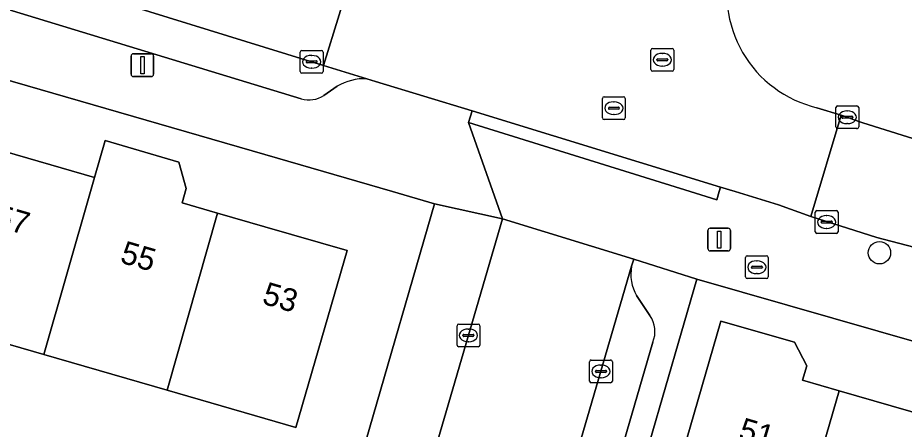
# Model space of a CAD drawing. Extents: x 159716 to 160783, y 383290 to 384031.
# Drawn here: x 159989.17 to 160028.05, y 383489.56 to 383507.63 of the extents above; entities that cross this region are included whole.
import ezdxf

# ---------------------------------------------------------------- set-up
doc = ezdxf.new("R2010")
doc.units = 0
for name, color, linetype in [('IMGEO_Boom', 7, 'Continuous'), ('IMGEO_Brandkraan', 7, 'Continuous'), ('IMGEO_Erf', 7, 'Continuous'), ('IMGEO_Kolk', 7, 'Continuous'), ('IMGEO_Lichtmast', 7, 'Continuous'), ('IMGEO_Pand', 7, 'Continuous'), ('IMGEO_Pand_nummerreeks', 7, 'Continuous'), ('IMGEO_Parkeervlak_open', 7, 'Continuous'), ('IMGEO_Rijbaan_lokaal_open', 7, 'Continuous'), ('IMGEO_Rioolput', 7, 'Continuous'), ('IMGEO_Voetpad_open', 7, 'Continuous')]:
    doc.layers.add(name, color=color, linetype=linetype)

msp = doc.modelspace()

# ---------------------------------------------------------------- linework, layer by layer
at = {"layer": 'IMGEO_Boom'}
msp.add_circle((160026.964, 383497.313), 0.489, dxfattribs=at)
at = {"layer": 'IMGEO_Brandkraan'}
for p, q in [((160021.088, 383496.253), (160021.088, 383497.105)), ((160021.163, 383497.179), (160022.015, 383497.179)), ((160022.089, 383497.105), (160022.089, 383496.253)), ((160021.347, 383496.673), (160021.347, 383496.685)), ((160021.785, 383496.636), (160021.387, 383496.636)), ((160021.39, 383496.722), (160021.788, 383496.722)), ((160021.576, 383496.959), (160021.601, 383496.959)), ((160021.831, 383496.685), (160021.831, 383496.673)), ((160021.599, 383496.399), (160021.574, 383496.399)), ((160022.015, 383496.179), (160021.163, 383496.179))]:
    msp.add_line(p, q, dxfattribs=at)
for points in [[(160021.088, 383496.253), (160021.088, 383497.105)], [(160021.163, 383497.179), (160022.015, 383497.179)], [(160022.089, 383497.105), (160022.089, 383496.253)], [(160022.015, 383496.179), (160021.163, 383496.179)]]:
    msp.add_lwpolyline(points, dxfattribs=at)
for centre, radius, start, end in [((160021.165, 383497.103), 0.0765, 91.552, 178.448), ((160021.165, 383497.103), 0.0765, 91.552, 178.448), ((160022.013, 383497.103), 0.0765, 1.552, 88.448), ((160022.013, 383497.103), 0.0765, 1.552, 88.448), ((160021.387, 383496.682), 0.0403, 85.8775, 175.7526), ((160021.384, 383496.672), 0.0366, 178.938, 274.7102), ((160021.788, 383496.679), 0.043, 264.8664, 352.4533), ((160021.792, 383496.684), 0.0386, 1.7309, 96.639), ((160021.165, 383496.255), 0.0765, 181.552, 268.448), ((160021.165, 383496.255), 0.0765, 181.552, 268.448), ((160022.013, 383496.255), 0.0765, 271.552, 358.448), ((160022.013, 383496.255), 0.0765, 271.552, 358.448)]:
    msp.add_arc(centre, radius, start, end, dxfattribs=at)
for centre, major_axis, ratio, start_param, end_param in [((160021.575, 383496.679), (-0.387, 0.002), 0.722429, 4.712389, 7.853982), ((160021.6, 383496.679), (-0.39, 0.002), 0.717154, 1.570796, 4.712389)]:
    msp.add_ellipse(centre, major_axis=major_axis, ratio=ratio, start_param=start_param, end_param=end_param, dxfattribs=at)
at = {"layer": 'IMGEO_Erf'}
for points in [[(160001.455, 383478.735), (160007.454, 383499.463), (160005.602, 383500), (160000, 383501.624), (159980.836, 383507.178), (159980.453, 383505.935), (159985.624, 383504.345), (159985.138, 383502.765), (159987.124, 383502.189), (159992.532, 383500.622), (159993.01, 383502.239), (159996.234, 383501.294), (159996.559, 383500.135), (159996.381, 383499.506), (159997.937, 383499.055), (160000, 383498.457), (160003.614, 383497.41), (160001.364, 383489.646), (160000, 383490.041), (159995.717, 383491.282), (159990.31, 383492.85), (159984.904, 383494.417), (159984.176, 383491.869), (159976.774, 383493.984)], [(160052.755, 383486.447), (160018.953, 383496.159), (160012.776, 383474.819)]]:
    msp.add_lwpolyline(points, dxfattribs=at)
msp.add_lwpolyline([(160038.562, 383476.495), (160039.228, 383478.762), (160033.802, 383480.335), (160028.375, 383481.907), (160022.949, 383483.48), (160017.345, 383485.104), (160020.014, 383494.317), (160023.242, 383493.382), (160023.774, 383492.343), (160023.593, 383491.718), (160025.202, 383491.251), (160030.628, 383489.679), (160036.055, 383488.106), (160041.51, 383486.525), (160043.056, 383486.076), (160043.298, 383486.912), (160044.173, 383487.312), (160047.507, 383486.348), (160047.09, 383484.907), (160047.029, 383484.696), (160051.017, 383483.541), (160050.833, 383482.769), (160048.647, 383473.573)], close=True, dxfattribs=at)
at = {"layer": 'IMGEO_Kolk'}
for p, q in [((160001.558, 383505.27), (160001.558, 383506.122)), ((160001.633, 383506.196), (160002.485, 383506.196)), ((160002.046, 383505.976), (160002.071, 383505.976)), ((160002.559, 383506.122), (160002.559, 383505.27)), ((160001.817, 383505.69), (160001.817, 383505.702)), ((160002.255, 383505.653), (160001.857, 383505.653)), ((160001.86, 383505.739), (160002.258, 383505.739)), ((160002.301, 383505.702), (160002.301, 383505.69)), ((160002.485, 383505.196), (160001.633, 383505.196)), ((160002.069, 383505.416), (160002.044, 383505.416)), ((160025.052, 383502.835), (160025.052, 383503.687)), ((160025.127, 383503.761), (160025.979, 383503.761)), ((160026.053, 383503.687), (160026.053, 383502.835)), ((160025.311, 383503.255), (160025.311, 383503.267)), ((160025.354, 383503.304), (160025.752, 383503.304)), ((160025.54, 383503.541), (160025.565, 383503.541)), ((160025.795, 383503.267), (160025.795, 383503.255)), ((160025.749, 383503.218), (160025.351, 383503.218)), ((160025.563, 383502.981), (160025.538, 383502.981)), ((160025.979, 383502.761), (160025.127, 383502.761)), ((160024.146, 383498.236), (160024.146, 383499.088)), ((160024.221, 383499.162), (160025.073, 383499.162)), ((160025.147, 383499.088), (160025.147, 383498.236)), ((160024.405, 383498.656), (160024.405, 383498.668)), ((160024.843, 383498.619), (160024.445, 383498.619)), ((160024.448, 383498.705), (160024.846, 383498.705)), ((160024.634, 383498.942), (160024.659, 383498.942)), ((160024.889, 383498.668), (160024.889, 383498.656)), ((160024.657, 383498.382), (160024.632, 383498.382)), ((160025.073, 383498.162), (160024.221, 383498.162)), ((160008.437, 383493.259), (160008.437, 383494.111)), ((160008.512, 383494.185), (160009.364, 383494.185)), ((160008.925, 383493.965), (160008.95, 383493.965)), ((160009.438, 383494.111), (160009.438, 383493.259)), ((160008.696, 383493.679), (160008.696, 383493.691)), ((160009.134, 383493.642), (160008.736, 383493.642)), ((160008.739, 383493.728), (160009.137, 383493.728)), ((160009.18, 383493.691), (160009.18, 383493.679)), ((160009.364, 383493.185), (160008.512, 383493.185)), ((160008.948, 383493.405), (160008.923, 383493.405)), ((160014.247, 383491.679), (160014.247, 383492.531)), ((160014.322, 383492.605), (160015.174, 383492.605)), ((160014.735, 383492.385), (160014.76, 383492.385)), ((160015.248, 383492.531), (160015.248, 383491.679)), ((160014.506, 383492.099), (160014.506, 383492.111)), ((160014.944, 383492.062), (160014.546, 383492.062)), ((160014.549, 383492.148), (160014.947, 383492.148)), ((160014.99, 383492.111), (160014.99, 383492.099)), ((160015.174, 383491.605), (160014.322, 383491.605)), ((160014.758, 383491.825), (160014.733, 383491.825))]:
    msp.add_line(p, q, dxfattribs=at)
for points in [[(160001.558, 383505.27), (160001.558, 383506.122)], [(160001.633, 383506.196), (160002.485, 383506.196)], [(160002.559, 383506.122), (160002.559, 383505.27)], [(160002.485, 383505.196), (160001.633, 383505.196)], [(160025.052, 383502.835), (160025.052, 383503.687)], [(160025.127, 383503.761), (160025.979, 383503.761)], [(160026.053, 383503.687), (160026.053, 383502.835)], [(160025.979, 383502.761), (160025.127, 383502.761)], [(160024.146, 383498.236), (160024.146, 383499.088)], [(160024.221, 383499.162), (160025.073, 383499.162)], [(160025.147, 383499.088), (160025.147, 383498.236)], [(160025.073, 383498.162), (160024.221, 383498.162)], [(160008.437, 383493.259), (160008.437, 383494.111)], [(160008.512, 383494.185), (160009.364, 383494.185)], [(160009.438, 383494.111), (160009.438, 383493.259)], [(160009.364, 383493.185), (160008.512, 383493.185)], [(160014.247, 383491.679), (160014.247, 383492.531)], [(160014.322, 383492.605), (160015.174, 383492.605)], [(160015.248, 383492.531), (160015.248, 383491.679)], [(160015.174, 383491.605), (160014.322, 383491.605)]]:
    msp.add_lwpolyline(points, dxfattribs=at)
for centre, radius, start, end in [((160001.635, 383506.12), 0.0765, 91.552, 178.448), ((160001.635, 383506.12), 0.0765, 91.552, 178.448), ((160002.483, 383506.12), 0.0765, 1.552, 88.448), ((160002.483, 383506.12), 0.0765, 1.552, 88.448), ((160001.857, 383505.699), 0.0403, 85.8775, 175.7526), ((160001.854, 383505.689), 0.0366, 178.938, 274.7102), ((160002.258, 383505.696), 0.043, 264.8664, 352.4533), ((160002.262, 383505.701), 0.0386, 1.7309, 96.639), ((160001.635, 383505.272), 0.0765, 181.552, 268.448), ((160001.635, 383505.272), 0.0765, 181.552, 268.448), ((160002.483, 383505.272), 0.0765, 271.552, 358.448), ((160002.483, 383505.272), 0.0765, 271.552, 358.448), ((160025.129, 383503.685), 0.0765, 91.552, 178.448), ((160025.129, 383503.685), 0.0765, 91.552, 178.448), ((160025.977, 383503.685), 0.0765, 1.552, 88.448), ((160025.977, 383503.685), 0.0765, 1.552, 88.448), ((160025.351, 383503.264), 0.0403, 85.8775, 175.7526), ((160025.348, 383503.254), 0.0366, 178.938, 274.7102), ((160025.752, 383503.261), 0.043, 264.8664, 352.4533), ((160025.756, 383503.266), 0.0386, 1.7309, 96.639), ((160025.129, 383502.837), 0.0765, 181.552, 268.448), ((160025.129, 383502.837), 0.0765, 181.552, 268.448), ((160025.977, 383502.837), 0.0765, 271.552, 358.448), ((160025.977, 383502.837), 0.0765, 271.552, 358.448), ((160024.223, 383499.086), 0.0765, 91.552, 178.448), ((160024.223, 383499.086), 0.0765, 91.552, 178.448), ((160025.071, 383499.086), 0.0765, 1.552, 88.448), ((160025.071, 383499.086), 0.0765, 1.552, 88.448), ((160024.445, 383498.665), 0.0403, 85.8775, 175.7526), ((160024.442, 383498.655), 0.0366, 178.938, 274.7102), ((160024.846, 383498.662), 0.043, 264.8664, 352.4533), ((160024.85, 383498.667), 0.0386, 1.7309, 96.639), ((160024.223, 383498.238), 0.0765, 181.552, 268.448), ((160024.223, 383498.238), 0.0765, 181.552, 268.448), ((160025.071, 383498.238), 0.0765, 271.552, 358.448), ((160025.071, 383498.238), 0.0765, 271.552, 358.448), ((160008.514, 383494.109), 0.0765, 91.552, 178.448), ((160008.514, 383494.109), 0.0765, 91.552, 178.448), ((160009.362, 383494.109), 0.0765, 1.552, 88.448), ((160009.362, 383494.109), 0.0765, 1.552, 88.448), ((160008.736, 383493.688), 0.0403, 85.8775, 175.7526), ((160008.733, 383493.678), 0.0366, 178.938, 274.7102), ((160009.137, 383493.685), 0.043, 264.8664, 352.4533), ((160009.141, 383493.69), 0.0386, 1.7309, 96.639), ((160008.514, 383493.261), 0.0765, 181.552, 268.448), ((160008.514, 383493.261), 0.0765, 181.552, 268.448), ((160009.362, 383493.261), 0.0765, 271.552, 358.448), ((160009.362, 383493.261), 0.0765, 271.552, 358.448), ((160014.324, 383492.529), 0.0765, 91.552, 178.448), ((160014.324, 383492.529), 0.0765, 91.552, 178.448), ((160015.172, 383492.529), 0.0765, 1.552, 88.448), ((160015.172, 383492.529), 0.0765, 1.552, 88.448), ((160014.546, 383492.108), 0.0403, 85.8775, 175.7526), ((160014.543, 383492.098), 0.0366, 178.938, 274.7102), ((160014.947, 383492.105), 0.043, 264.8664, 352.4533), ((160014.951, 383492.11), 0.0386, 1.7309, 96.639), ((160014.324, 383491.681), 0.0765, 181.552, 268.448), ((160014.324, 383491.681), 0.0765, 181.552, 268.448), ((160015.172, 383491.681), 0.0765, 271.552, 358.448), ((160015.172, 383491.681), 0.0765, 271.552, 358.448)]:
    msp.add_arc(centre, radius, start, end, dxfattribs=at)
for centre, major_axis, ratio, start_param, end_param in [((160002.045, 383505.696), (-0.387, 0.002), 0.722429, 4.712389, 7.853982), ((160002.07, 383505.696), (-0.39, 0.002), 0.717154, 1.570796, 4.712389), ((160025.539, 383503.261), (-0.387, 0.002), 0.722429, 4.712389, 7.853982), ((160025.564, 383503.261), (-0.39, 0.002), 0.717154, 1.570796, 4.712389), ((160024.633, 383498.662), (-0.387, 0.002), 0.722429, 4.712389, 7.853982), ((160024.658, 383498.662), (-0.39, 0.002), 0.717154, 1.570796, 4.712389), ((160008.924, 383493.685), (-0.387, 0.002), 0.722429, 4.712389, 7.853982), ((160008.949, 383493.685), (-0.39, 0.002), 0.717154, 1.570796, 4.712389), ((160014.734, 383492.105), (-0.387, 0.002), 0.722429, 4.712389, 7.853982), ((160014.759, 383492.105), (-0.39, 0.002), 0.717154, 1.570796, 4.712389)]:
    msp.add_ellipse(centre, major_axis=major_axis, ratio=ratio, start_param=start_param, end_param=end_param, dxfattribs=at)
at = {"layer": 'IMGEO_Lichtmast'}
for p, q in [((159994.24, 383506.047), (159995.03, 383506.047)), ((159995.03, 383506.047), (159994.24, 383506.047)), ((159994.14, 383505.147), (159994.14, 383505.947)), ((159994.14, 383505.947), (159994.14, 383505.147)), ((159995.13, 383505.947), (159995.13, 383505.147)), ((159995.13, 383505.147), (159995.13, 383505.947)), ((159995.03, 383505.047), (159994.24, 383505.047)), ((159994.24, 383505.047), (159995.03, 383505.047)), ((160019.437, 383497.493), (160019.437, 383498.293)), ((160019.437, 383498.293), (160019.437, 383497.493)), ((160019.537, 383498.393), (160020.327, 383498.393)), ((160020.327, 383498.393), (160019.537, 383498.393)), ((160020.427, 383498.293), (160020.427, 383497.493)), ((160020.427, 383497.493), (160020.427, 383498.293)), ((160020.327, 383497.393), (160019.537, 383497.393)), ((160019.537, 383497.393), (160020.327, 383497.393))]:
    msp.add_line(p, q, dxfattribs=at)
for points in [[(159994.56, 383505.922), (159994.71, 383505.922), (159994.71, 383505.172), (159994.56, 383505.172), (159994.56, 383505.922)], [(160019.857, 383498.268), (160020.007, 383498.268), (160020.007, 383497.518), (160019.857, 383497.518), (160019.857, 383498.268)]]:
    msp.add_lwpolyline(points, dxfattribs=at)
for centre, start, end in [((159994.24, 383505.947), 90, 180), ((159994.24, 383505.947), 90, 180), ((159995.03, 383505.947), 0, 90), ((159995.03, 383505.947), 360, 90), ((159994.24, 383505.147), 180, 270), ((159994.24, 383505.147), 180, 270), ((159995.03, 383505.147), 270, 0), ((159995.03, 383505.147), 270, 0), ((160019.537, 383498.293), 90, 180), ((160019.537, 383498.293), 90, 180), ((160020.327, 383498.293), 0, 90), ((160020.327, 383498.293), 360, 90), ((160019.537, 383497.493), 180, 270), ((160019.537, 383497.493), 180, 270), ((160020.327, 383497.493), 270, 0), ((160020.327, 383497.493), 270, 0)]:
    msp.add_arc(centre, 0.1, start, end, dxfattribs=at)
at = {"layer": 'IMGEO_Pand'}
for points in [[(159990.31, 383492.85), (159992.353, 383500), (159992.532, 383500.622), (159987.124, 383502.189), (159986.499, 383500), (159984.904, 383494.417)], [(159996.381, 383499.506), (159996.559, 383500.135), (159996.234, 383501.294), (159993.01, 383502.239), (159992.532, 383500.622), (159992.353, 383500), (159990.31, 383492.85), (159995.717, 383491.282), (159997.937, 383499.055)], [(159997.937, 383499.055), (159995.717, 383491.282), (160000, 383490.041), (160001.364, 383489.646), (160003.614, 383497.41), (160000, 383498.457)], [(160022.949, 383483.48), (160025.202, 383491.251), (160023.593, 383491.718), (160023.774, 383492.343), (160023.242, 383493.382), (160020.014, 383494.317), (160017.345, 383485.104)], [(160022.949, 383483.48), (160028.375, 383481.907), (160030.628, 383489.679), (160025.202, 383491.251)]]:
    msp.add_lwpolyline(points, close=True, dxfattribs=at)
at = {"layer": 'IMGEO_Parkeervlak_open'}
for points in [[(160004.483, 383504.953), (160002.575, 383505.538), (159955.256, 383520.188)], [(159950.562, 383519.658), (160001.606, 383504.075)], [(160002.599, 383504.219), (160003.176, 383504.62)], [(160016.093, 383496.718), (160010.885, 383478.881)], [(160016.897, 383494.559), (160016.314, 383495.435)], [(160013.474, 383481.167), (160017.022, 383493.39)]]:
    msp.add_lwpolyline(points, dxfattribs=at)
for centre, radius, start, end in [((160004.391, 383502.583), 2.372, 87.7745, 120.8131), ((160001.949, 383505.202), 1.178, 253.0541, 303.4484), ((160017.895, 383496.368), 1.836, 169.0069, 210.54), ((160015.908, 383493.862), 1.21, 337.0354, 35.1713)]:
    msp.add_arc(centre, radius, start, end, dxfattribs=at)
at = {"layer": 'IMGEO_Rijbaan_lokaal_open'}
for points in [[(159948.948, 383526.88), (159944.996, 383527.935), (159944.209, 383523.515), (159948.238, 383522.339), (159948.414, 383522.259), (159948.518, 383522.212), (159955.256, 383520.188), (160002.575, 383505.538), (160003.952, 383510.001), (160003.802, 383510.046), (160003.587, 383510.126), (160003.42, 383510.177), (159991.835, 383513.751), (159988.122, 383514.881)], [(160037.998, 383500), (160030.39, 383501.718), (160026.229, 383503.016), (160025.764, 383503.184), (160025.553, 383503.261), (160025.287, 383503.349), (160023.952, 383498.899), (160026.851, 383497.979), (160029.484, 383497.298), (160049.062, 383492.672), (160049.223, 383492.632), (160052.896, 383491.782), (160053.073, 383491.741), (160075.473, 383486.534), (160076.614, 383486.267), (160114.655, 383477.395), (160114.912, 383477.335), (160115.92, 383481.713), (160115.615, 383481.783)], [(160005.308, 383481.268), (160004.167, 383477.368), (160003.611, 383475.467), (160000, 383463.12), (159997.173, 383453.455), (160000, 383452.618), (160003.023, 383451.722), (160008.475, 383470.629), (160008.558, 383470.915), (160008.589, 383471.02), (160010.885, 383478.881), (160016.093, 383496.718), (160016.186, 383497.035), (160010.436, 383498.802)]]:
    msp.add_lwpolyline(points, close=True, dxfattribs=at)
msp.add_lwpolyline([(160009.395, 383508.336), (160007.241, 383509.083), (160004.672, 383509.787), (160003.952, 383510.001), (160002.575, 383505.538), (160004.483, 383504.953), (160004.861, 383504.837), (160009.098, 383503.537), (160019.997, 383500.196), (160020.634, 383500), (160022.529, 383499.419), (160023.952, 383498.899), (160025.287, 383503.349), (160024.218, 383503.68)], dxfattribs=at)
msp.add_arc((160025.427, 383508.699), 5.162, 163.7404, 256.459, dxfattribs=at)
at = {"layer": 'IMGEO_Rioolput'}
for p, q in [((160016.94, 383505.359), (160016.94, 383506.211)), ((160017.015, 383506.285), (160017.867, 383506.285)), ((160017.428, 383506.065), (160017.453, 383506.065)), ((160017.941, 383506.211), (160017.941, 383505.359)), ((160017.199, 383505.779), (160017.199, 383505.791)), ((160017.637, 383505.742), (160017.239, 383505.742)), ((160017.242, 383505.828), (160017.64, 383505.828)), ((160017.683, 383505.791), (160017.683, 383505.779)), ((160017.867, 383505.285), (160017.015, 383505.285)), ((160017.451, 383505.505), (160017.426, 383505.505)), ((160014.815, 383503.235), (160014.815, 383504.087)), ((160014.89, 383504.161), (160015.742, 383504.161)), ((160015.816, 383504.087), (160015.816, 383503.235)), ((160015.074, 383503.655), (160015.074, 383503.667)), ((160015.117, 383503.704), (160015.515, 383503.704)), ((160015.303, 383503.941), (160015.328, 383503.941)), ((160015.558, 383503.667), (160015.558, 383503.655)), ((160015.512, 383503.618), (160015.114, 383503.618)), ((160015.326, 383503.381), (160015.301, 383503.381)), ((160015.742, 383503.161), (160014.89, 383503.161))]:
    msp.add_line(p, q, dxfattribs=at)
for points in [[(160016.94, 383505.359), (160016.94, 383506.211)], [(160017.015, 383506.285), (160017.867, 383506.285)], [(160017.941, 383506.211), (160017.941, 383505.359)], [(160017.867, 383505.285), (160017.015, 383505.285)], [(160014.815, 383503.235), (160014.815, 383504.087)], [(160014.89, 383504.161), (160015.742, 383504.161)], [(160015.816, 383504.087), (160015.816, 383503.235)], [(160015.742, 383503.161), (160014.89, 383503.161)]]:
    msp.add_lwpolyline(points, dxfattribs=at)
for centre, radius, start, end in [((160017.017, 383506.209), 0.0765, 91.552, 178.448), ((160017.017, 383506.209), 0.0765, 91.552, 178.448), ((160017.865, 383506.209), 0.0765, 1.552, 88.448), ((160017.865, 383506.209), 0.0765, 1.552, 88.448), ((160017.239, 383505.788), 0.0403, 85.8775, 175.7526), ((160017.236, 383505.778), 0.0366, 178.938, 274.7102), ((160017.64, 383505.785), 0.043, 264.8664, 352.4533), ((160017.644, 383505.79), 0.0386, 1.7309, 96.639), ((160017.017, 383505.361), 0.0765, 181.552, 268.448), ((160017.017, 383505.361), 0.0765, 181.552, 268.448), ((160017.865, 383505.361), 0.0765, 271.552, 358.448), ((160017.865, 383505.361), 0.0765, 271.552, 358.448), ((160014.892, 383504.085), 0.0765, 91.552, 178.448), ((160014.892, 383504.085), 0.0765, 91.552, 178.448), ((160015.74, 383504.085), 0.0765, 1.552, 88.448), ((160015.74, 383504.085), 0.0765, 1.552, 88.448), ((160015.114, 383503.664), 0.0403, 85.8775, 175.7526), ((160015.111, 383503.654), 0.0366, 178.938, 274.7102), ((160015.515, 383503.661), 0.043, 264.8664, 352.4533), ((160015.519, 383503.666), 0.0386, 1.7309, 96.639), ((160014.892, 383503.237), 0.0765, 181.552, 268.448), ((160014.892, 383503.237), 0.0765, 181.552, 268.448), ((160015.74, 383503.237), 0.0765, 271.552, 358.448), ((160015.74, 383503.237), 0.0765, 271.552, 358.448)]:
    msp.add_arc(centre, radius, start, end, dxfattribs=at)
for centre, major_axis, ratio, start_param, end_param in [((160017.427, 383505.785), (-0.387, 0.002), 0.722429, 4.712389, 7.853982), ((160017.452, 383505.785), (-0.39, 0.002), 0.717154, 1.570796, 4.712389), ((160015.302, 383503.661), (-0.387, 0.002), 0.722429, 4.712389, 7.853982), ((160015.327, 383503.661), (-0.39, 0.002), 0.717154, 1.570796, 4.712389)]:
    msp.add_ellipse(centre, major_axis=major_axis, ratio=ratio, start_param=start_param, end_param=end_param, dxfattribs=at)
at = {"layer": 'IMGEO_Voetpad_open'}
for points in [[(159938.467, 383519.994), (159942.759, 383519.15), (159947.34, 383517.97), (159947.642, 383518.952), (159953.684, 383517.092), (159959.643, 383515.257), (159965.689, 383513.395), (159972.044, 383511.438), (159981.272, 383508.596), (159980.836, 383507.178), (160000, 383501.624), (160005.602, 383500), (160007.454, 383499.463), (160010.436, 383498.802), (160008.939, 383503.025), (160009.098, 383503.537), (160004.861, 383504.837), (160004.483, 383504.953)], [(160001.606, 383504.075), (159950.562, 383519.658)], [(160003.176, 383504.62), (160002.599, 383504.219)], [(160024.218, 383503.68), (160025.287, 383503.349), (160025.553, 383503.261), (160025.764, 383503.184), (160026.229, 383503.016), (160030.39, 383501.718)], [(160029.484, 383497.298), (160026.851, 383497.979), (160023.952, 383498.899), (160022.529, 383499.419), (160020.634, 383500), (160019.997, 383500.196), (160019.937, 383500), (160019.825, 383499.64), (160018.667, 383500), (160008.939, 383503.025), (160010.436, 383498.802), (160016.186, 383497.035), (160018.953, 383496.159), (160052.755, 383486.447)], [(160003.611, 383475.467), (160004.167, 383477.368), (160003.687, 383477.507), (160004.828, 383481.407), (160005.308, 383481.268), (160010.436, 383498.802), (160007.454, 383499.463), (160001.455, 383478.735), (160000.503, 383479.04), (160000.429, 383478.787), (160000.013, 383477.354), (160000, 383477.308), (159990.463, 383444.478), (160000, 383420.348), (160001.522, 383416.497), (160002.766, 383413.38)], [(160068.032, 383432.838), (160005.837, 383450.845), (160012.364, 383473.397), (160012.776, 383474.819), (160018.953, 383496.159), (160016.186, 383497.035), (160016.093, 383496.718)], [(160016.314, 383495.435), (160016.897, 383494.559)], [(160017.022, 383493.39), (160013.474, 383481.167)]]:
    msp.add_lwpolyline(points, dxfattribs=at)
msp.add_lwpolyline([(160009.098, 383503.537), (160008.939, 383503.025), (160018.667, 383500), (160019.825, 383499.64), (160019.937, 383500), (160019.997, 383500.196)], close=True, dxfattribs=at)
for centre, radius, start, end in [((160025.427, 383508.699), 5.162, 163.7404, 256.459), ((160004.391, 383502.583), 2.372, 87.7745, 120.8131), ((160001.949, 383505.202), 1.178, 253.0541, 303.4484), ((160017.895, 383496.368), 1.836, 169.0069, 210.54), ((160015.908, 383493.862), 1.21, 337.0354, 35.1713)]:
    msp.add_arc(centre, radius, start, end, dxfattribs=at)

# ---------------------------------------------------------------- texts
at = {"layer": 'IMGEO_Pand_nummerreeks'}
for s, rotation, p in [('57', 343.8365, (159988.085, 383498.496)), ('55', 343.8365, (159993.614, 383496.893)), ('53', 343.8306, (159999.841, 383495.089)), ('51', 343.8355, (160020.734, 383489.131))]:
    msp.add_text(s, height=1, rotation=rotation, dxfattribs=at).set_placement(p)

doc.saveas('drawing.dxf')
